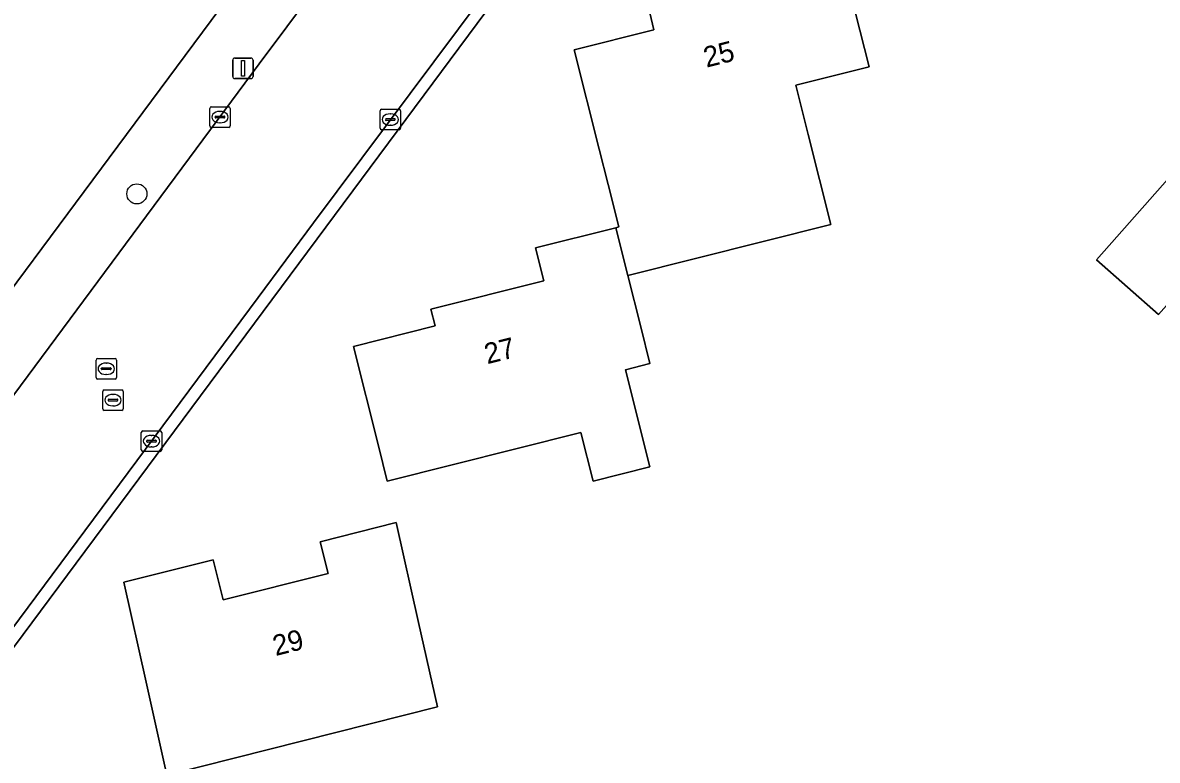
# Model space of a CAD drawing. Extents: x 157648 to 158502, y 379212 to 380938.
# Drawn here: x 158107.5 to 158162.9, y 380568.3 to 380604.3 of the extents above; entities that cross this region are included whole.
import ezdxf

# ---------------------------------------------------------------- set-up
doc = ezdxf.new("R2010")
doc.units = 0
for name, color, linetype in [('IMGEO_Boom', 7, 'Continuous'), ('IMGEO_Erf', 7, 'Continuous'), ('IMGEO_Kolk', 7, 'Continuous'), ('IMGEO_Lichtmast', 7, 'Continuous'), ('IMGEO_Pand', 7, 'Continuous'), ('IMGEO_Pand_nummerreeks', 7, 'Continuous'), ('IMGEO_Rijbaan_lokaal_open', 7, 'Continuous'), ('IMGEO_Rioolput', 7, 'Continuous'), ('IMGEO_Voetpad_open', 7, 'Continuous')]:
    doc.layers.add(name, color=color, linetype=linetype)

msp = doc.modelspace()

# ---------------------------------------------------------------- linework, layer by layer
at = {"layer": 'IMGEO_Boom'}
msp.add_circle((158113.1, 380595.913), 0.489, dxfattribs=at)
at = {"layer": 'IMGEO_Erf'}
for points in [[(158069.616, 380549.366), (158068.269, 380555.098), (158070.851, 380559.203), (158073.631, 380557.179), (158074.514, 380558.387), (158071.722, 380560.424), (158074.062, 380564.268), (158077.955, 380565.234), (158084.588, 380561.116), (158131.522, 380624.317)], [(158140.58, 380618.873), (158090.13, 380550.967)], [(158147.168, 380608.75), (158148.387, 380603.901), (158148.835, 380602.117), (158145.259, 380601.218), (158145.862, 380598.819), (158146.967, 380594.422), (158137.059, 380591.932), (158137.691, 380589.414), (158138.141, 380587.625), (158136.943, 380587.324), (158138.133, 380582.589), (158135.366, 380581.894), (158134.769, 380584.27), (158125.317, 380581.894), (158124.886, 380583.611), (158123.667, 380588.46), (158127.657, 380589.463), (158127.45, 380590.284), (158132.955, 380591.668), (158132.55, 380593.277), (158136.473, 380594.263), (158136.615, 380594.299), (158136.096, 380596.365), (158135.662, 380598.093), (158134.443, 380602.942), (158138.339, 380603.922), (158138.129, 380604.758)]]:
    msp.add_lwpolyline(points, dxfattribs=at)
for points in [[(158162.964, 380590.019), (158159.934, 380592.701), (158164.152, 380597.466), (158167.182, 380594.783)], [(158127.767, 380570.872), (158114.566, 380567.532), (158113.55, 380572.072), (158112.458, 380576.951), (158116.821, 380578.047), (158117.314, 380576.087), (158122.433, 380577.374), (158122.041, 380578.932), (158125.752, 380579.865), (158126.845, 380574.986)]]:
    msp.add_lwpolyline(points, close=True, dxfattribs=at)
at = {"layer": 'IMGEO_Kolk'}
for p, q in [((158116.655, 380599.235), (158116.655, 380600.087)), ((158116.73, 380600.161), (158117.582, 380600.161)), ((158117.143, 380599.941), (158117.168, 380599.941)), ((158117.656, 380600.087), (158117.656, 380599.235)), ((158124.971, 380599.116), (158124.971, 380599.968)), ((158125.046, 380600.042), (158125.898, 380600.042)), ((158125.459, 380599.822), (158125.484, 380599.822)), ((158125.972, 380599.968), (158125.972, 380599.116)), ((158116.914, 380599.655), (158116.914, 380599.667)), ((158117.352, 380599.618), (158116.954, 380599.618)), ((158116.957, 380599.704), (158117.355, 380599.704)), ((158117.166, 380599.381), (158117.141, 380599.381)), ((158117.398, 380599.667), (158117.398, 380599.655)), ((158125.23, 380599.536), (158125.23, 380599.548)), ((158125.668, 380599.499), (158125.27, 380599.499)), ((158125.273, 380599.585), (158125.671, 380599.585)), ((158125.482, 380599.262), (158125.457, 380599.262)), ((158125.714, 380599.548), (158125.714, 380599.536)), ((158117.582, 380599.161), (158116.73, 380599.161)), ((158125.898, 380599.042), (158125.046, 380599.042)), ((158113.313, 380583.415), (158113.313, 380584.267)), ((158113.388, 380584.341), (158114.24, 380584.341)), ((158114.314, 380584.267), (158114.314, 380583.415)), ((158113.572, 380583.835), (158113.572, 380583.847)), ((158114.01, 380583.798), (158113.612, 380583.798)), ((158113.615, 380583.884), (158114.013, 380583.884)), ((158113.801, 380584.121), (158113.826, 380584.121)), ((158114.056, 380583.847), (158114.056, 380583.835)), ((158114.24, 380583.341), (158113.388, 380583.341)), ((158113.824, 380583.561), (158113.799, 380583.561))]:
    msp.add_line(p, q, dxfattribs=at)
for points in [[(158116.655, 380599.235), (158116.655, 380600.087)], [(158116.73, 380600.161), (158117.582, 380600.161)], [(158117.656, 380600.087), (158117.656, 380599.235)], [(158124.971, 380599.116), (158124.971, 380599.968)], [(158125.046, 380600.042), (158125.898, 380600.042)], [(158125.972, 380599.968), (158125.972, 380599.116)], [(158117.582, 380599.161), (158116.73, 380599.161)], [(158125.898, 380599.042), (158125.046, 380599.042)], [(158113.313, 380583.415), (158113.313, 380584.267)], [(158113.388, 380584.341), (158114.24, 380584.341)], [(158114.314, 380584.267), (158114.314, 380583.415)], [(158114.24, 380583.341), (158113.388, 380583.341)]]:
    msp.add_lwpolyline(points, dxfattribs=at)
for centre, radius, start, end in [((158116.732, 380600.085), 0.0765, 91.552, 178.448), ((158116.732, 380600.085), 0.0765, 91.552, 178.448), ((158117.58, 380600.085), 0.0765, 1.552, 88.448), ((158117.58, 380600.085), 0.0765, 1.552, 88.448), ((158125.048, 380599.966), 0.0765, 91.552, 178.448), ((158125.048, 380599.966), 0.0765, 91.552, 178.448), ((158125.896, 380599.966), 0.0765, 1.552, 88.448), ((158125.896, 380599.966), 0.0765, 1.552, 88.448), ((158116.732, 380599.237), 0.0765, 181.552, 268.448), ((158116.732, 380599.237), 0.0765, 181.552, 268.448), ((158116.954, 380599.664), 0.0403, 85.8775, 175.7526), ((158116.951, 380599.654), 0.0366, 178.938, 274.7102), ((158117.355, 380599.661), 0.043, 264.8664, 352.4533), ((158117.359, 380599.666), 0.0386, 1.7309, 96.639), ((158117.58, 380599.237), 0.0765, 271.552, 358.448), ((158117.58, 380599.237), 0.0765, 271.552, 358.448), ((158125.27, 380599.545), 0.0403, 85.8775, 175.7526), ((158125.267, 380599.535), 0.0366, 178.938, 274.7102), ((158125.671, 380599.542), 0.043, 264.8664, 352.4533), ((158125.675, 380599.547), 0.0386, 1.7309, 96.639), ((158125.048, 380599.118), 0.0765, 181.552, 268.448), ((158125.048, 380599.118), 0.0765, 181.552, 268.448), ((158125.896, 380599.118), 0.0765, 271.552, 358.448), ((158125.896, 380599.118), 0.0765, 271.552, 358.448), ((158113.39, 380584.265), 0.0765, 91.552, 178.448), ((158113.39, 380584.265), 0.0765, 91.552, 178.448), ((158114.238, 380584.265), 0.0765, 1.552, 88.448), ((158114.238, 380584.265), 0.0765, 1.552, 88.448), ((158113.612, 380583.844), 0.0403, 85.8775, 175.7526), ((158113.609, 380583.834), 0.0366, 178.938, 274.7102), ((158114.013, 380583.841), 0.043, 264.8664, 352.4533), ((158114.017, 380583.846), 0.0386, 1.7309, 96.639), ((158113.39, 380583.417), 0.0765, 181.552, 268.448), ((158113.39, 380583.417), 0.0765, 181.552, 268.448), ((158114.238, 380583.417), 0.0765, 271.552, 358.448), ((158114.238, 380583.417), 0.0765, 271.552, 358.448)]:
    msp.add_arc(centre, radius, start, end, dxfattribs=at)
for centre, major_axis, ratio, start_param, end_param in [((158117.142, 380599.661), (-0.387, 0.002), 0.722429, 4.712389, 7.853982), ((158117.167, 380599.661), (-0.39, 0.002), 0.717154, 1.570796, 4.712389), ((158125.458, 380599.542), (-0.387, 0.002), 0.722429, 4.712389, 7.853982), ((158125.483, 380599.542), (-0.39, 0.002), 0.717154, 1.570796, 4.712389), ((158113.8, 380583.841), (-0.387, 0.002), 0.722429, 4.712389, 7.853982), ((158113.825, 380583.841), (-0.39, 0.002), 0.717154, 1.570796, 4.712389)]:
    msp.add_ellipse(centre, major_axis=major_axis, ratio=ratio, start_param=start_param, end_param=end_param, dxfattribs=at)
at = {"layer": 'IMGEO_Lichtmast'}
for p, q in [((158117.878, 380602.542), (158118.668, 380602.542)), ((158118.668, 380602.542), (158117.878, 380602.542)), ((158117.778, 380601.642), (158117.778, 380602.442)), ((158117.778, 380602.442), (158117.778, 380601.642)), ((158118.768, 380602.442), (158118.768, 380601.642)), ((158118.768, 380601.642), (158118.768, 380602.442)), ((158118.668, 380601.542), (158117.878, 380601.542)), ((158117.878, 380601.542), (158118.668, 380601.542))]:
    msp.add_line(p, q, dxfattribs=at)
msp.add_lwpolyline([(158118.198, 380602.417), (158118.348, 380602.417), (158118.348, 380601.667), (158118.198, 380601.667), (158118.198, 380602.417)], dxfattribs=at)
for centre, start, end in [((158117.878, 380602.442), 90, 180), ((158117.878, 380602.442), 90, 180), ((158118.668, 380602.442), 0, 90), ((158118.668, 380602.442), 360, 90), ((158117.878, 380601.642), 180, 270), ((158117.878, 380601.642), 180, 270), ((158118.668, 380601.642), 270, 0), ((158118.668, 380601.642), 270, 0)]:
    msp.add_arc(centre, 0.1, start, end, dxfattribs=at)
at = {"layer": 'IMGEO_Pand'}
for points in [[(158137.059, 380591.932), (158146.967, 380594.422), (158145.862, 380598.819), (158145.259, 380601.218), (158148.835, 380602.117), (158148.387, 380603.901), (158147.168, 380608.75), (158143.267, 380607.769), (158143.674, 380606.152), (158138.129, 380604.758), (158138.339, 380603.922), (158134.443, 380602.942), (158135.662, 380598.093), (158136.096, 380596.365), (158136.615, 380594.299), (158136.473, 380594.263)], [(158159.934, 380592.701), (158162.964, 380590.019), (158167.182, 380594.783), (158164.152, 380597.466)], [(158137.059, 380591.932), (158136.473, 380594.263), (158132.55, 380593.277), (158132.955, 380591.668), (158127.45, 380590.284), (158127.657, 380589.463), (158123.667, 380588.46), (158124.886, 380583.611), (158125.317, 380581.894), (158134.769, 380584.27), (158135.366, 380581.894), (158138.133, 380582.589), (158136.943, 380587.324), (158138.141, 380587.625), (158137.691, 380589.414)], [(158113.55, 380572.072), (158114.566, 380567.532), (158127.767, 380570.872), (158126.845, 380574.986), (158125.752, 380579.865), (158122.041, 380578.932), (158122.433, 380577.374), (158117.314, 380576.087), (158116.821, 380578.047), (158112.458, 380576.951)]]:
    msp.add_lwpolyline(points, close=True, dxfattribs=at)
at = {"layer": 'IMGEO_Rijbaan_lokaal_open'}
for points in [[(158135.53, 380624.378), (158123.165, 380607.755), (158119.072, 380602.259), (158111.202, 380591.638), (158107.086, 380586.099), (158098.128, 380574.013), (158094.943, 380569.745), (158085.035, 380556.423)], [(158089.025, 380550.498), (158098.266, 380562.93), (158100.542, 380565.978), (158107.373, 380575.162), (158110.981, 380580.03), (158119.02, 380590.852), (158121.722, 380594.507), (158129.96, 380605.535), (158132.676, 380609.174), (158140.435, 380619.693)]]:
    msp.add_lwpolyline(points, dxfattribs=at)
at = {"layer": 'IMGEO_Rioolput'}
for p, q in [((158111.105, 380586.948), (158111.105, 380587.8)), ((158111.18, 380587.874), (158112.032, 380587.874)), ((158111.593, 380587.654), (158111.618, 380587.654)), ((158112.106, 380587.8), (158112.106, 380586.948)), ((158111.364, 380587.368), (158111.364, 380587.38)), ((158111.802, 380587.331), (158111.404, 380587.331)), ((158111.407, 380587.417), (158111.805, 380587.417)), ((158111.616, 380587.094), (158111.591, 380587.094)), ((158111.848, 380587.38), (158111.848, 380587.368)), ((158112.032, 380586.874), (158111.18, 380586.874)), ((158111.433, 380585.417), (158111.433, 380586.269)), ((158111.508, 380586.343), (158112.36, 380586.343)), ((158111.921, 380586.123), (158111.946, 380586.123)), ((158112.434, 380586.269), (158112.434, 380585.417)), ((158111.692, 380585.837), (158111.692, 380585.849)), ((158112.13, 380585.8), (158111.732, 380585.8)), ((158111.735, 380585.886), (158112.133, 380585.886)), ((158111.944, 380585.563), (158111.919, 380585.563)), ((158112.176, 380585.849), (158112.176, 380585.837)), ((158112.36, 380585.343), (158111.508, 380585.343))]:
    msp.add_line(p, q, dxfattribs=at)
for points in [[(158111.105, 380586.948), (158111.105, 380587.8)], [(158111.18, 380587.874), (158112.032, 380587.874)], [(158112.106, 380587.8), (158112.106, 380586.948)], [(158112.032, 380586.874), (158111.18, 380586.874)], [(158111.433, 380585.417), (158111.433, 380586.269)], [(158111.508, 380586.343), (158112.36, 380586.343)], [(158112.434, 380586.269), (158112.434, 380585.417)], [(158112.36, 380585.343), (158111.508, 380585.343)]]:
    msp.add_lwpolyline(points, dxfattribs=at)
for centre, radius, start, end in [((158111.182, 380587.798), 0.0765, 91.552, 178.448), ((158111.182, 380587.798), 0.0765, 91.552, 178.448), ((158112.03, 380587.798), 0.0765, 1.552, 88.448), ((158112.03, 380587.798), 0.0765, 1.552, 88.448), ((158111.404, 380587.377), 0.0403, 85.8775, 175.7526), ((158111.401, 380587.367), 0.0366, 178.938, 274.7102), ((158111.805, 380587.374), 0.043, 264.8664, 352.4533), ((158111.809, 380587.379), 0.0386, 1.7309, 96.639), ((158111.182, 380586.95), 0.0765, 181.552, 268.448), ((158111.182, 380586.95), 0.0765, 181.552, 268.448), ((158112.03, 380586.95), 0.0765, 271.552, 358.448), ((158112.03, 380586.95), 0.0765, 271.552, 358.448), ((158111.51, 380586.267), 0.0765, 91.552, 178.448), ((158111.51, 380586.267), 0.0765, 91.552, 178.448), ((158112.358, 380586.267), 0.0765, 1.552, 88.448), ((158112.358, 380586.267), 0.0765, 1.552, 88.448), ((158111.51, 380585.419), 0.0765, 181.552, 268.448), ((158111.51, 380585.419), 0.0765, 181.552, 268.448), ((158111.732, 380585.846), 0.0403, 85.8775, 175.7526), ((158111.729, 380585.836), 0.0366, 178.938, 274.7102), ((158112.133, 380585.843), 0.043, 264.8664, 352.4533), ((158112.137, 380585.848), 0.0386, 1.7309, 96.639), ((158112.358, 380585.419), 0.0765, 271.552, 358.448), ((158112.358, 380585.419), 0.0765, 271.552, 358.448)]:
    msp.add_arc(centre, radius, start, end, dxfattribs=at)
for centre, major_axis, ratio, start_param, end_param in [((158111.592, 380587.374), (-0.387, 0.002), 0.722429, 4.712389, 7.853982), ((158111.617, 380587.374), (-0.39, 0.002), 0.717154, 1.570796, 4.712389), ((158111.92, 380585.843), (-0.387, 0.002), 0.722429, 4.712389, 7.853982), ((158111.945, 380585.843), (-0.39, 0.002), 0.717154, 1.570796, 4.712389)]:
    msp.add_ellipse(centre, major_axis=major_axis, ratio=ratio, start_param=start_param, end_param=end_param, dxfattribs=at)
at = {"layer": 'IMGEO_Voetpad_open'}
for points in [[(158131.522, 380624.317), (158084.588, 380561.116), (158080.733, 380556.539), (158076.937, 380550.138), (158075.069, 380545.171)], [(158119.072, 380602.259), (158123.165, 380607.755), (158135.53, 380624.378)], [(158140.435, 380619.693), (158132.676, 380609.174), (158129.96, 380605.535), (158121.722, 380594.507), (158119.02, 380590.852), (158110.981, 380580.03), (158107.373, 380575.162), (158100.542, 380565.978), (158098.266, 380562.93), (158089.025, 380550.498)], [(158090.13, 380550.967), (158140.58, 380618.873)], [(158085.035, 380556.423), (158094.943, 380569.745), (158098.128, 380574.013), (158107.086, 380586.099), (158111.202, 380591.638), (158119.072, 380602.259)]]:
    msp.add_lwpolyline(points, dxfattribs=at)

# ---------------------------------------------------------------- texts
at = {"layer": 'IMGEO_Pand_nummerreeks'}
for s, rotation, p in [('25', 14.1116, (158140.9, 380602.073)), ('27', 14.1121, (158130.201, 380587.594)), ('29', 14.1126, (158119.872, 380573.348))]:
    msp.add_text(s, height=1, rotation=rotation, dxfattribs=at).set_placement(p)

doc.saveas('drawing.dxf')
